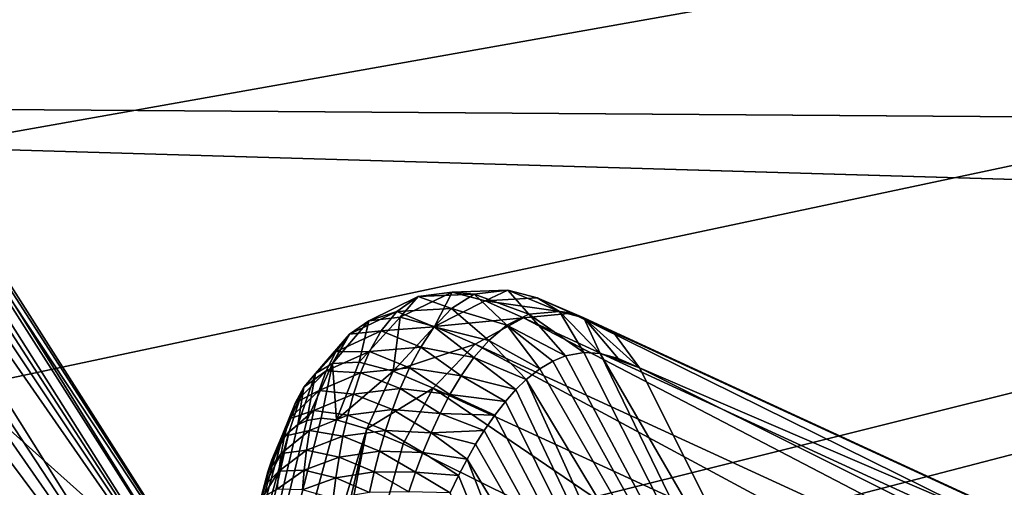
# Model space of a CAD drawing. Header units: metres. Extents: x -31 to 116, y -84 to 84.
# Tile 276 of 656: x 14.673 to 15.842, y -54.175 to -53.621. Entities that reach past the tile are written whole.
import ezdxf

# ---------------------------------------------------------------- set-up
doc = ezdxf.new("R2010")
doc.units = ezdxf.units.M
doc.layers.add('solid_80010000GA_11_1', color=7, linetype='CONTINUOUS')

msp = doc.modelspace()

# ---------------------------------------------------------------- linework, layer by layer
at = {"layer": 'solid_80010000GA_11_1'}
for points in [[(5.595928, -52.598217, -30.048264), (23.04767, -51.737694, -31.943884), (23.04767, -54.017448, -27.916229)], [(12.5, -51.775623, 27.509621), (103, -52.012264, 31.870413), (103, -54.352322, 27.691591)], [(12.5, -53.711914, 23.505838), (12.5, -51.775623, 27.509621), (103, -54.352322, 27.691591)], [(12.5, -51.775642, -27.509588), (103, -54.35323, -27.689806), (103, -52.015404, -31.86529)], [(12.5, -51.775642, -27.509588), (12.5, -53.711929, -23.505802), (103, -54.35323, -27.689806)], [(14.008547, -53.282787, 29.007959), (14.368186, -53.806263, 28.035181), (23.04767, -52.267593, 31.069263)], [(14.368186, -53.806263, 28.035181), (14.605113, -54.057949, 27.553627), (23.04767, -52.267593, 31.069263)], [(14.605113, -54.057949, 27.553627), (14.882498, -54.304825, 27.072088), (23.04767, -52.267593, 31.069263)], [(14.882498, -54.304825, 27.072088), (14.940555, -54.372818, 26.937017), (23.04767, -52.267593, 31.069263)], [(14.940555, -54.372818, 26.937017), (23.04767, -54.487438, 26.9874), (23.04767, -52.267593, 31.069263)], [(5.595928, -54.73056, -25.962206), (5.595928, -52.598217, -30.048264), (23.04767, -54.017448, -27.916229)], [(14.169966, -53.163273, 26.861872), (14.882498, -54.304825, 27.072088), (14.516418, -53.731644, 26.992338)], [(14.169966, -53.163273, 26.861872), (14.193997, -53.202007, 26.808046), (14.882498, -54.304825, 27.072088)], [(14.193997, -53.202007, 26.808046), (14.940555, -54.372818, 26.937017), (14.882498, -54.304825, 27.072088)], [(14.193997, -53.202007, 26.808046), (14.217425, -53.252483, 26.754606), (14.940555, -54.372818, 26.937017)], [(14.217425, -53.252483, 26.754606), (14.239927, -53.314651, 26.702322), (14.940555, -54.372818, 26.937017)], [(14.239927, -53.314651, 26.702322), (14.949792, -54.434811, 26.8118), (14.940555, -54.372818, 26.937017)], [(14.239927, -53.314651, 26.702322), (14.254283, -53.362537, 26.668436), (14.949792, -54.434811, 26.8118)], [(14.254283, -53.362537, 26.668436), (14.268025, -53.415634, 26.635567), (14.949792, -54.434811, 26.8118)], [(14.268025, -53.415634, 26.635567), (14.281071, -53.473976, 26.60392), (14.949792, -54.434811, 26.8118)], [(14.281071, -53.473976, 26.60392), (14.918262, -54.48896, 26.700624), (14.949792, -54.434811, 26.8118)], [(14.281071, -53.473976, 26.60392), (14.293351, -53.537689, 26.573666), (14.918262, -54.48896, 26.700624)], [(14.293351, -53.537689, 26.573666), (14.304752, -53.606792, 26.54508), (14.918262, -54.48896, 26.700624)], [(14.304752, -53.606792, 26.54508), (14.315158, -53.681568, 26.518448), (14.918262, -54.48896, 26.700624)], [(14.315158, -53.681568, 26.518448), (14.850119, -54.534645, 26.605112), (14.918262, -54.48896, 26.700624)], [(14.315158, -53.681568, 26.518448), (14.322208, -53.741432, 26.500006), (14.850119, -54.534645, 26.605112)], [(12.5, -53.711914, 23.505838), (103, -54.352322, 27.691591), (103, -56.357498, 23.341595)], [(12.5, -55.339149, 19.366802), (12.5, -53.711914, 23.505838), (103, -56.357498, 23.341595)], [(12.5, -53.711929, -23.505802), (103, -56.357452, -23.341688), (103, -54.35323, -27.689806)], [(12.5, -53.711929, -23.505802), (12.5, -55.339161, -19.366768), (103, -56.357452, -23.341688)], [(14.516418, -53.731644, 26.992338), (14.882498, -54.304825, 27.072088), (14.605113, -54.057949, 27.553627)], [(14.322208, -53.741432, 26.500006), (14.328556, -53.804768, 26.483013), (14.850119, -54.534645, 26.605112)], [(14.328556, -53.804768, 26.483013), (14.334074, -53.871582, 26.467739), (14.850119, -54.534645, 26.605112)], [(14.334074, -53.871582, 26.467739), (14.338618, -53.941887, 26.454466), (14.850119, -54.534645, 26.605112)], [(14.540766, -54.25703, 26.490574), (14.850119, -54.534645, 26.605112), (14.338618, -53.941887, 26.454466)], [(15.252502, -53.941299, 25.13866), (15.186319, -53.943737, 25.102804), (15.225434, -53.954166, 25.039337)], [(15.212576, -53.946136, 25.213705), (15.186319, -53.943737, 25.102804), (15.252502, -53.941299, 25.13866)], [(15.277608, -53.969822, 25.239307), (15.212576, -53.946136, 25.213705), (15.252502, -53.941299, 25.13866)], [(15.252502, -53.941299, 25.13866), (15.225434, -53.954166, 25.039337), (15.287442, -53.950504, 25.082174)], [(15.313986, -53.966801, 25.174084), (15.252502, -53.941299, 25.13866), (15.287442, -53.950504, 25.082174)], [(15.277608, -53.969822, 25.239307), (15.252502, -53.941299, 25.13866), (15.313986, -53.966801, 25.174084)], [(15.146117, -53.948883, 25.181747), (15.08728, -53.977699, 25.147789), (15.12464, -53.973507, 25.071478)], [(15.146117, -53.948883, 25.181747), (15.120556, -53.966919, 25.238966), (15.08728, -53.977699, 25.147789)], [(15.185677, -53.963215, 25.267971), (15.120556, -53.966919, 25.238966), (15.146117, -53.948883, 25.181747)], [(15.186319, -53.943737, 25.102804), (15.12464, -53.973507, 25.071478), (15.165563, -53.984615, 25.004959)], [(15.146117, -53.948883, 25.181747), (15.12464, -53.973507, 25.071478), (15.186319, -53.943737, 25.102804)], [(15.212576, -53.946136, 25.213705), (15.146117, -53.948883, 25.181747), (15.186319, -53.943737, 25.102804)], [(15.212576, -53.946136, 25.213705), (15.185677, -53.963215, 25.267971), (15.146117, -53.948883, 25.181747)], [(15.186319, -53.943737, 25.102804), (15.165563, -53.984615, 25.004959), (15.225434, -53.954166, 25.039337)], [(15.251415, -53.98312, 25.287418), (15.185677, -53.963215, 25.267971), (15.212576, -53.946136, 25.213705)], [(15.277608, -53.969822, 25.239307), (15.251415, -53.98312, 25.287418), (15.212576, -53.946136, 25.213705)], [(15.287442, -53.950504, 25.082174), (15.225434, -53.954166, 25.039337), (15.328719, -53.968781, 25.032684)], [(15.287442, -53.950504, 25.082174), (15.328719, -53.968781, 25.032684), (15.376687, -53.990028, 25.086704)], [(15.342786, -53.974316, 25.127438), (15.287442, -53.950504, 25.082174), (15.376687, -53.990028, 25.086704)], [(15.313986, -53.966801, 25.174084), (15.287442, -53.950504, 25.082174), (15.342786, -53.974316, 25.127438)], [(15.185677, -53.963215, 25.267971), (15.165188, -53.985104, 25.311649), (15.120556, -53.966919, 25.238966)], [(15.230148, -54.00108, 25.327127), (15.165188, -53.985104, 25.311649), (15.185677, -53.963215, 25.267971)], [(15.225434, -53.954166, 25.039337), (15.165563, -53.984615, 25.004959), (15.27134, -53.974152, 24.983135)], [(15.251415, -53.98312, 25.287418), (15.230148, -54.00108, 25.327127), (15.185677, -53.963215, 25.267971)], [(15.225434, -53.954166, 25.039337), (15.27134, -53.974152, 24.983135), (15.328719, -53.968781, 25.032684)], [(15.120556, -53.966919, 25.238966), (15.06435, -53.993763, 25.204098), (15.08728, -53.977699, 25.147789)], [(15.120556, -53.966919, 25.238966), (15.102113, -53.989761, 25.284929), (15.06435, -53.993763, 25.204098)], [(15.12464, -53.973507, 25.071478), (15.076128, -54.026718, 25.049107), (15.116349, -54.037689, 24.98398)], [(15.08728, -53.977699, 25.147789), (15.076128, -54.026718, 25.049107), (15.12464, -53.973507, 25.071478)], [(15.165188, -53.985104, 25.311649), (15.102113, -53.989761, 25.284929), (15.120556, -53.966919, 25.238966)], [(15.12464, -53.973507, 25.071478), (15.116349, -54.037689, 24.98398), (15.165563, -53.984615, 25.004959)], [(15.165563, -53.984615, 25.004959), (15.213786, -54.005356, 24.946074), (15.27134, -53.974152, 24.983135)], [(16.213274, -54.46434, 23.994341), (15.27134, -53.974152, 24.983135), (15.213786, -54.005356, 24.946074)], [(15.277608, -53.969822, 25.239307), (15.321164, -54.019451, 25.274368), (15.251415, -53.98312, 25.287418)], [(16.263483, -54.430042, 24.038662), (15.328719, -53.968781, 25.032684), (15.27134, -53.974152, 24.983135)], [(16.213274, -54.46434, 23.994341), (16.263483, -54.430042, 24.038662), (15.27134, -53.974152, 24.983135)], [(15.277608, -53.969822, 25.239307), (15.313986, -53.966801, 25.174084), (15.342804, -54.015465, 25.236883)], [(15.277608, -53.969822, 25.239307), (15.342804, -54.015465, 25.236883), (15.321164, -54.019451, 25.274368)], [(15.362082, -54.016632, 25.204067), (15.313986, -53.966801, 25.174084), (15.342786, -53.974316, 25.127438)], [(15.342804, -54.015465, 25.236883), (15.313986, -53.966801, 25.174084), (15.362082, -54.016632, 25.204067)], [(16.313093, -54.421654, 24.094608), (15.376687, -53.990028, 25.086704), (15.328719, -53.968781, 25.032684)], [(16.263483, -54.430042, 24.038662), (16.313093, -54.421654, 24.094608), (15.328719, -53.968781, 25.032684)], [(15.342786, -53.974316, 25.127438), (15.376687, -53.990028, 25.086704), (15.408919, -54.033741, 25.13747)], [(15.383574, -54.022488, 25.168745), (15.342786, -53.974316, 25.127438), (15.408919, -54.033741, 25.13747)], [(15.362082, -54.016632, 25.204067), (15.342786, -53.974316, 25.127438), (15.383574, -54.022488, 25.168745)], [(15.08728, -53.977699, 25.147789), (15.044069, -54.028652, 25.116447), (15.076128, -54.026718, 25.049107)], [(15.08728, -53.977699, 25.147789), (15.06435, -53.993763, 25.204098), (15.044069, -54.028652, 25.116447)], [(15.165188, -53.985104, 25.311649), (15.149003, -54.008987, 25.347858), (15.102113, -53.989761, 25.284929)], [(15.165563, -53.984615, 25.004959), (15.116349, -54.037689, 24.98398), (15.213786, -54.005356, 24.946074)], [(15.212345, -54.021412, 25.360825), (15.149003, -54.008987, 25.347858), (15.165188, -53.985104, 25.311649)], [(15.230148, -54.00108, 25.327127), (15.212345, -54.021412, 25.360825), (15.165188, -53.985104, 25.311649)], [(15.251415, -53.98312, 25.287418), (15.290488, -54.03492, 25.327459), (15.230148, -54.00108, 25.327127)], [(15.251415, -53.98312, 25.287418), (15.321164, -54.019451, 25.274368), (15.30612, -54.0256, 25.300413)], [(15.251415, -53.98312, 25.287418), (15.30612, -54.0256, 25.300413), (15.290488, -54.03492, 25.327459)], [(15.06435, -53.993763, 25.204098), (15.024216, -54.040329, 25.167805), (15.044069, -54.028652, 25.116447)], [(15.06435, -53.993763, 25.204098), (15.048356, -54.014507, 25.250113), (15.024216, -54.040329, 25.167805)], [(15.102113, -53.989761, 25.284929), (15.048356, -54.014507, 25.250113), (15.06435, -53.993763, 25.204098)], [(15.102113, -53.989761, 25.284929), (15.08831, -54.014446, 25.322939), (15.048356, -54.014507, 25.250113)], [(15.149003, -54.008987, 25.347858), (15.08831, -54.014446, 25.322939), (15.102113, -53.989761, 25.284929)], [(15.376687, -53.990028, 25.086704), (16.35507, -54.44022, 24.154179), (15.408919, -54.033741, 25.13747)], [(16.313093, -54.421654, 24.094608), (16.35507, -54.44022, 24.154179), (15.376687, -53.990028, 25.086704)], [(15.149003, -54.008987, 25.347858), (15.135826, -54.033569, 25.378672), (15.08831, -54.014446, 25.322939)], [(15.116349, -54.037689, 24.98398), (15.163666, -54.057743, 24.926142), (15.213786, -54.005356, 24.946074)], [(15.197094, -54.042957, 25.39006), (15.135826, -54.033569, 25.378672), (15.149003, -54.008987, 25.347858)], [(15.212345, -54.021412, 25.360825), (15.197094, -54.042957, 25.39006), (15.149003, -54.008987, 25.347858)], [(15.213786, -54.005356, 24.946074), (15.163666, -54.057743, 24.926142), (16.169596, -54.519535, 23.967871)], [(15.230148, -54.00108, 25.327127), (15.274419, -54.047611, 25.355247), (15.212345, -54.021412, 25.360825)], [(16.213274, -54.46434, 23.994341), (15.213786, -54.005356, 24.946074), (16.169596, -54.519535, 23.967871)], [(15.230148, -54.00108, 25.327127), (15.290488, -54.03492, 25.327459), (15.274419, -54.047611, 25.355247)], [(5.595928, -54.73056, -25.962206), (23.04767, -54.017448, -27.916229), (23.04767, -55.984234, -23.726908)], [(15.048356, -54.014507, 25.250113), (15.010252, -54.056419, 25.211306), (15.024216, -54.040329, 25.167805)], [(15.048356, -54.014507, 25.250113), (15.036843, -54.037201, 25.288765), (15.010252, -54.056419, 25.211306)], [(15.08831, -54.014446, 25.322939), (15.036843, -54.037201, 25.288765), (15.048356, -54.014507, 25.250113)], [(15.08831, -54.014446, 25.322939), (15.077649, -54.039646, 25.355221), (15.036843, -54.037201, 25.288765)], [(15.135826, -54.033569, 25.378672), (15.077649, -54.039646, 25.355221), (15.08831, -54.014446, 25.322939)], [(15.212345, -54.021412, 25.360825), (15.262063, -54.059528, 25.376604), (15.197094, -54.042957, 25.39006)], [(15.212345, -54.021412, 25.360825), (15.274419, -54.047611, 25.355247), (15.262063, -54.059528, 25.376604)], [(15.30612, -54.0256, 25.300413), (15.321164, -54.019451, 25.274368), (15.804276, -54.925289, 25.819496)], [(15.321164, -54.019451, 25.274368), (15.342804, -54.015465, 25.236883), (15.804276, -54.925289, 25.819496)], [(15.342804, -54.015465, 25.236883), (15.362082, -54.016632, 25.204067), (15.804276, -54.925289, 25.819496)], [(15.641689, -54.498379, 25.470356), (15.804276, -54.925289, 25.819496), (15.362082, -54.016632, 25.204067)], [(15.362082, -54.016632, 25.204067), (15.383574, -54.022488, 25.168745), (15.408919, -54.033741, 25.13747)], [(15.641689, -54.498379, 25.470356), (15.362082, -54.016632, 25.204067), (15.408919, -54.033741, 25.13747)], [(15.044069, -54.028652, 25.116447), (15.013659, -54.096226, 25.113384), (15.030917, -54.093262, 25.073524)], [(15.044069, -54.028652, 25.116447), (15.024216, -54.040329, 25.167805), (15.013659, -54.096226, 25.113384)], [(15.044069, -54.028652, 25.116447), (15.030917, -54.093262, 25.073524), (15.048822, -54.095341, 25.039455)], [(15.044069, -54.028652, 25.116447), (15.048822, -54.095341, 25.039455), (15.076128, -54.026718, 25.049107)], [(15.076128, -54.026718, 25.049107), (15.048822, -54.095341, 25.039455), (15.116349, -54.037689, 24.98398)], [(15.135826, -54.033569, 25.378672), (15.124822, -54.058353, 25.405537), (15.077649, -54.039646, 25.355221)], [(15.183775, -54.065197, 25.415939), (15.124822, -54.058353, 25.405537), (15.135826, -54.033569, 25.378672)], [(15.197094, -54.042957, 25.39006), (15.183775, -54.065197, 25.415939), (15.135826, -54.033569, 25.378672)], [(15.274419, -54.047611, 25.355247), (15.290488, -54.03492, 25.327459), (15.804276, -54.925289, 25.819496)], [(15.290488, -54.03492, 25.327459), (15.30612, -54.0256, 25.300413), (15.804276, -54.925289, 25.819496)], [(16.35507, -54.44022, 24.154179), (15.880307, -54.26873, 24.655247), (15.408919, -54.033741, 25.13747)], [(15.641689, -54.498379, 25.470356), (15.408919, -54.033741, 25.13747), (15.880307, -54.26873, 24.655247)], [(15.036843, -54.037201, 25.288765), (15.000176, -54.07478, 25.249041), (15.010252, -54.056419, 25.211306)], [(15.036843, -54.037201, 25.288765), (15.028339, -54.060593, 25.322033), (15.000176, -54.07478, 25.249041)], [(15.024216, -54.040329, 25.167805), (15.002961, -54.101345, 25.141687), (15.013659, -54.096226, 25.113384)], [(15.024216, -54.040329, 25.167805), (15.010252, -54.056419, 25.211306), (15.002961, -54.101345, 25.141687)], [(15.077649, -54.039646, 25.355221), (15.028339, -54.060593, 25.322033), (15.036843, -54.037201, 25.288765)], [(15.077649, -54.039646, 25.355221), (15.069194, -54.064888, 25.383326), (15.028339, -54.060593, 25.322033)], [(15.048822, -54.095341, 25.039455), (15.085103, -54.106152, 24.979664), (15.116349, -54.037689, 24.98398)], [(15.124822, -54.058353, 25.405537), (15.069194, -54.064888, 25.383326), (15.077649, -54.039646, 25.355221)], [(15.116349, -54.037689, 24.98398), (15.085103, -54.106152, 24.979664), (15.163666, -54.057743, 24.926142)], [(15.197094, -54.042957, 25.39006), (15.249616, -54.073486, 25.398109), (15.183775, -54.065197, 25.415939)], [(15.197094, -54.042957, 25.39006), (15.262063, -54.059528, 25.376604), (15.249616, -54.073486, 25.398109)], [(15.262063, -54.059528, 25.376604), (15.274419, -54.047611, 25.355247), (15.658215, -54.894409, 25.880358)], [(15.274419, -54.047611, 25.355247), (15.804276, -54.925289, 25.819496), (15.658215, -54.894409, 25.880358)], [(15.010252, -54.056419, 25.211306), (14.983812, -54.120312, 25.203163), (14.992937, -54.109314, 25.171698)], [(15.010252, -54.056419, 25.211306), (15.000176, -54.07478, 25.249041), (14.983812, -54.120312, 25.203163)], [(15.010252, -54.056419, 25.211306), (14.992937, -54.109314, 25.171698), (15.002961, -54.101345, 25.141687)], [(15.124822, -54.058353, 25.405537), (15.115442, -54.08313, 25.42943), (15.069194, -54.064888, 25.383326)], [(15.085103, -54.106152, 24.979664), (15.128146, -54.123638, 24.926104), (15.163666, -54.057743, 24.926142)], [(15.171962, -54.087856, 25.43922), (15.115442, -54.08313, 25.42943), (15.124822, -54.058353, 25.405537)], [(15.183775, -54.065197, 25.415939), (15.171962, -54.087856, 25.43922), (15.124822, -54.058353, 25.405537)], [(15.163666, -54.057743, 24.926142), (15.128146, -54.123638, 24.926104), (15.619687, -54.367237, 24.423382)], [(16.169596, -54.519535, 23.967871), (15.163666, -54.057743, 24.926142), (15.619687, -54.367237, 24.423382)], [(15.028339, -54.060593, 25.322033), (14.992792, -54.094322, 25.282406), (15.000176, -54.07478, 25.249041)], [(15.028339, -54.060593, 25.322033), (15.02194, -54.084209, 25.35132), (14.992792, -54.094322, 25.282406)], [(15.069194, -54.064888, 25.383326), (15.02194, -54.084209, 25.35132), (15.028339, -54.060593, 25.322033)], [(15.069194, -54.064888, 25.383326), (15.062346, -54.089981, 25.408304), (15.02194, -54.084209, 25.35132)], [(15.115442, -54.08313, 25.42943), (15.062346, -54.089981, 25.408304), (15.069194, -54.064888, 25.383326)], [(15.183775, -54.065197, 25.415939), (15.237049, -54.0896, 25.419815), (15.171962, -54.087856, 25.43922)], [(15.183775, -54.065197, 25.415939), (15.249616, -54.073486, 25.398109), (15.237049, -54.0896, 25.419815)], [(15.249616, -54.073486, 25.398109), (15.262063, -54.059528, 25.376604), (15.658215, -54.894409, 25.880358)], [(15.000176, -54.07478, 25.249041), (14.97763, -54.13065, 25.227797), (14.983812, -54.120312, 25.203163)], [(15.000176, -54.07478, 25.249041), (14.992792, -54.094322, 25.282406), (14.97763, -54.13065, 25.227797)], [(15.237049, -54.0896, 25.419815), (15.249616, -54.073486, 25.398109), (15.658215, -54.894409, 25.880358)], [(15.030917, -54.093262, 25.073524), (14.734339, -55.249187, 25.083845), (15.048822, -54.095341, 25.039455)], [(15.030917, -54.093262, 25.073524), (15.013659, -54.096226, 25.113384), (14.734339, -55.249187, 25.083845)], [(14.992792, -54.094322, 25.282406), (14.972159, -54.142773, 25.253029), (14.97763, -54.13065, 25.227797)], [(14.992792, -54.094322, 25.282406), (14.98735, -54.114563, 25.312429), (14.972159, -54.142773, 25.253029)], [(15.02194, -54.084209, 25.35132), (14.98735, -54.114563, 25.312429), (14.992792, -54.094322, 25.282406)], [(15.02194, -54.084209, 25.35132), (15.017069, -54.107845, 25.37759), (14.98735, -54.114563, 25.312429)], [(15.062346, -54.089981, 25.408304), (15.017069, -54.107845, 25.37759), (15.02194, -54.084209, 25.35132)], [(15.062346, -54.089981, 25.408304), (15.056718, -54.114883, 25.430874), (15.017069, -54.107845, 25.37759)], [(15.107326, -54.10783, 25.451025), (15.056718, -54.114883, 25.430874), (15.062346, -54.089981, 25.408304)], [(15.115442, -54.08313, 25.42943), (15.107326, -54.10783, 25.451025), (15.062346, -54.089981, 25.408304)], [(15.161358, -54.110802, 25.460438), (15.107326, -54.10783, 25.451025), (15.115442, -54.08313, 25.42943)], [(15.171962, -54.087856, 25.43922), (15.161358, -54.110802, 25.460438), (15.115442, -54.08313, 25.42943)], [(15.171962, -54.087856, 25.43922), (15.224395, -54.107964, 25.441662), (15.161358, -54.110802, 25.460438)], [(15.171962, -54.087856, 25.43922), (15.237049, -54.0896, 25.419815), (15.224395, -54.107964, 25.441662)], [(15.224395, -54.107964, 25.441662), (15.237049, -54.0896, 25.419815), (15.658215, -54.894409, 25.880358)], [(15.048822, -54.095341, 25.039455), (14.734339, -55.249187, 25.083845), (15.085103, -54.106152, 24.979664)], [(15.013659, -54.096226, 25.113384), (15.002961, -54.101345, 25.141687), (14.734339, -55.249187, 25.083845)], [(15.002961, -54.101345, 25.141687), (14.992937, -54.109314, 25.171698), (14.734339, -55.249187, 25.083845)], [(15.085103, -54.106152, 24.979664), (14.734339, -55.249187, 25.083845), (14.806844, -55.299412, 24.975275)], [(15.085103, -54.106152, 24.979664), (14.806844, -55.299412, 24.975275), (14.967549, -54.711552, 24.950747)], [(15.085103, -54.106152, 24.979664), (14.967549, -54.711552, 24.950747), (15.128146, -54.123638, 24.926104)], [(14.992937, -54.109314, 25.171698), (14.696737, -55.186481, 25.220306), (14.734339, -55.249187, 25.083845)], [(14.992937, -54.109314, 25.171698), (14.983812, -54.120312, 25.203163), (14.696737, -55.186481, 25.220306)], [(14.98735, -54.114563, 25.312429), (14.967384, -54.156921, 25.278862), (14.972159, -54.142773, 25.253029)], [(14.98735, -54.114563, 25.312429), (14.98336, -54.135242, 25.339832), (14.967384, -54.156921, 25.278862)], [(15.017069, -54.107845, 25.37759), (14.98336, -54.135242, 25.339832), (14.98735, -54.114563, 25.312429)], [(15.017069, -54.107845, 25.37759), (15.013353, -54.131432, 25.401505), (14.98336, -54.135242, 25.339832)], [(15.056718, -54.114883, 25.430874), (15.013353, -54.131432, 25.401505), (15.017069, -54.107845, 25.37759)], [(15.056718, -54.114883, 25.430874), (15.052056, -54.139599, 25.451519), (15.013353, -54.131432, 25.401505)], [(15.100226, -54.132435, 25.47077), (15.052056, -54.139599, 25.451519), (15.056718, -54.114883, 25.430874)], [(15.107326, -54.10783, 25.451025), (15.100226, -54.132435, 25.47077), (15.056718, -54.114883, 25.430874)], [(15.151759, -54.133949, 25.479956), (15.100226, -54.132435, 25.47077), (15.107326, -54.10783, 25.451025)], [(15.161358, -54.110802, 25.460438), (15.151759, -54.133949, 25.479956), (15.107326, -54.10783, 25.451025)], [(15.161358, -54.110802, 25.460438), (15.204179, -54.141991, 25.476543), (15.151759, -54.133949, 25.479956)], [(15.161358, -54.110802, 25.460438), (15.224395, -54.107964, 25.441662), (15.214281, -54.124241, 25.459116)], [(15.161358, -54.110802, 25.460438), (15.214281, -54.124241, 25.459116), (15.204179, -54.141991, 25.476543)], [(15.214281, -54.124241, 25.459116), (15.224395, -54.107964, 25.441662), (15.658215, -54.894409, 25.880358)], [(14.983812, -54.120312, 25.203163), (14.97763, -54.13065, 25.227797), (14.696737, -55.186481, 25.220306)], [(15.619687, -54.367237, 24.423382), (15.128146, -54.123638, 24.926104), (14.967549, -54.711552, 24.950747)], [(15.204179, -54.141991, 25.476543), (15.214281, -54.124241, 25.459116), (15.658215, -54.894409, 25.880358)], [(14.97763, -54.13065, 25.227797), (14.972159, -54.142773, 25.253029), (14.696737, -55.186481, 25.220306)], [(14.98336, -54.135242, 25.339832), (14.963335, -54.173286, 25.30518), (14.967384, -54.156921, 25.278862)], [(14.98336, -54.135242, 25.339832), (14.980502, -54.156227, 25.365131), (14.963335, -54.173286, 25.30518)], [(15.013353, -54.131432, 25.401505), (14.980502, -54.156227, 25.365131), (14.98336, -54.135242, 25.339832)], [(15.013353, -54.131432, 25.401505), (15.010553, -54.154957, 25.423519), (14.980502, -54.156227, 25.365131)], [(15.052056, -54.139599, 25.451519), (15.010553, -54.154957, 25.423519), (15.013353, -54.131432, 25.401505)], [(15.052056, -54.139599, 25.451519), (15.048162, -54.164146, 25.470627), (15.010553, -54.154957, 25.423519)], [(15.093949, -54.156948, 25.489035), (15.048162, -54.164146, 25.470627), (15.052056, -54.139599, 25.451519)], [(15.100226, -54.132435, 25.47077), (15.093949, -54.156948, 25.489035), (15.052056, -54.139599, 25.451519)], [(15.142995, -54.157257, 25.498079), (15.093949, -54.156948, 25.489035), (15.100226, -54.132435, 25.47077)], [(15.151759, -54.133949, 25.479956), (15.142995, -54.157257, 25.498079), (15.100226, -54.132435, 25.47077)], [(15.151759, -54.133949, 25.479956), (15.194093, -54.161251, 25.49394), (15.142995, -54.157257, 25.498079)], [(15.151759, -54.133949, 25.479956), (15.204179, -54.141991, 25.476543), (15.194093, -54.161251, 25.49394)], [(14.972159, -54.142773, 25.253029), (14.967384, -54.156921, 25.278862), (14.696737, -55.186481, 25.220306)], [(15.194093, -54.161251, 25.49394), (15.204179, -54.141991, 25.476543), (15.488615, -54.880608, 25.904158)], [(15.204179, -54.141991, 25.476543), (15.658215, -54.894409, 25.880358), (15.488615, -54.880608, 25.904158)], [(14.967384, -54.156921, 25.278862), (14.963335, -54.173286, 25.30518), (14.696737, -55.186481, 25.220306)], [(14.980502, -54.156227, 25.365131), (14.960672, -54.187885, 25.326464), (14.963335, -54.173286, 25.30518)], [(14.980502, -54.156227, 25.365131), (14.978561, -54.177444, 25.388691), (14.960672, -54.187885, 25.326464)], [(15.010553, -54.154957, 25.423519), (14.978561, -54.177444, 25.388691), (14.980502, -54.156227, 25.365131)], [(15.010553, -54.154957, 25.423519), (15.008477, -54.17841, 25.443998), (14.978561, -54.177444, 25.388691)], [(15.048162, -54.164146, 25.470627), (15.008477, -54.17841, 25.443998), (15.010553, -54.154957, 25.423519)], [(15.048162, -54.164146, 25.470627), (15.04492, -54.188545, 25.488422), (15.008477, -54.17841, 25.443998)], [(15.088384, -54.181377, 25.506027), (15.04492, -54.188545, 25.488422), (15.048162, -54.164146, 25.470627)], [(15.093949, -54.156948, 25.489035), (15.088384, -54.181377, 25.506027), (15.048162, -54.164146, 25.470627)], [(15.134965, -54.180695, 25.514984), (15.088384, -54.181377, 25.506027), (15.093949, -54.156948, 25.489035)], [(15.142995, -54.157257, 25.498079), (15.134965, -54.180695, 25.514984), (15.093949, -54.156948, 25.489035)], [(15.142995, -54.157257, 25.498079), (15.184084, -54.181995, 25.511198), (15.134965, -54.180695, 25.514984)], [(15.142995, -54.157257, 25.498079), (15.194093, -54.161251, 25.49394), (15.184084, -54.181995, 25.511198)], [(15.184084, -54.181995, 25.511198), (15.194093, -54.161251, 25.49394), (15.488615, -54.880608, 25.904158)], [(14.963335, -54.173286, 25.30518), (14.960672, -54.187885, 25.326464), (14.696737, -55.186481, 25.220306)]]:
    msp.add_3dface(points, dxfattribs=at)

doc.saveas('drawing.dxf')
